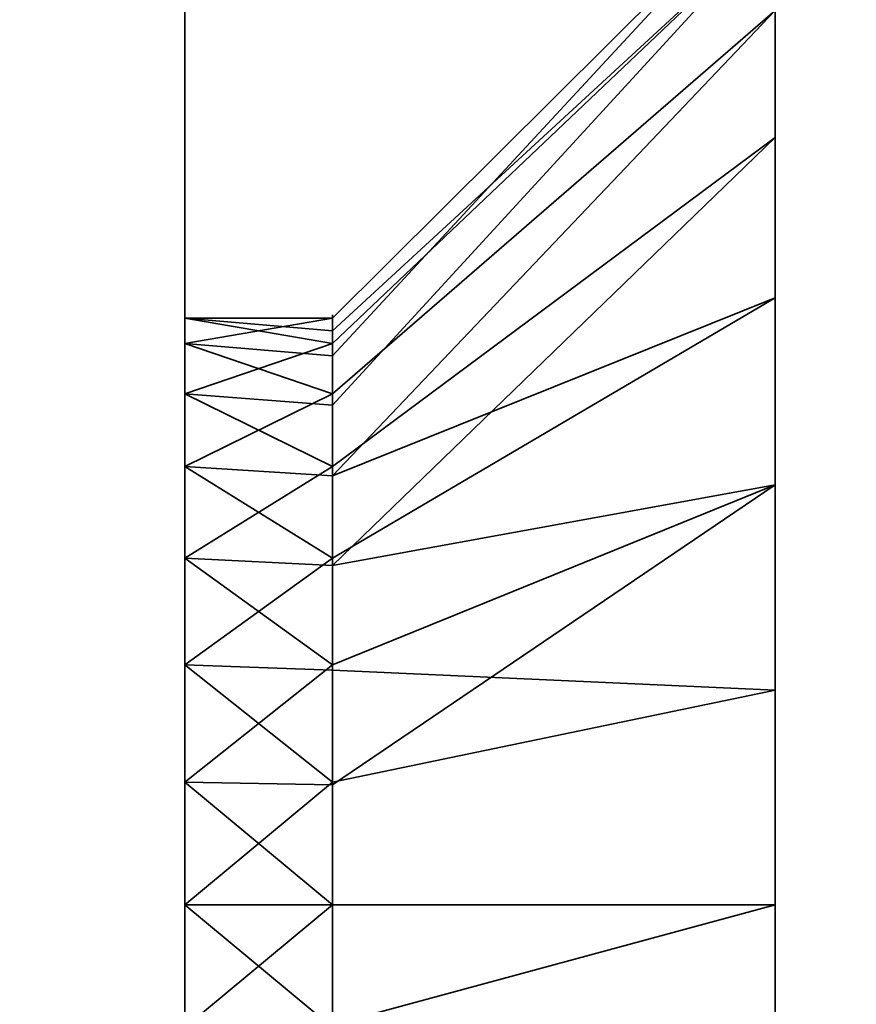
# Model space of a CAD drawing. Header units: millimetres. Extents: x -603 to 3703, y -120 to 249.
# Tile 594 of 656: x 1979.66 to 1983.91, y -37.01 to -32. Entities that reach past the tile are written whole.
import ezdxf

# ---------------------------------------------------------------- set-up
doc = ezdxf.new("R2010")
doc.units = ezdxf.units.MM
doc.layers.add('152', color=7, linetype='Continuous', true_color=0xffffff)

# ---------------------------------------------------------------- blocks, each defined once
blk = doc.blocks.new('UG_SURFACE_080')
at = {"layer": '152', "color": 252, "linetype": 'Continuous', "lineweight": 35}
for points in [[(1983.5, -29.5, 265), (1983.5, -49.5, 265), (1980.5, -49.5, 265), (1980.5, -31.5, 265)], [(1980.5, -31.5, 425), (1980.5, -49.5, 425), (1983.5, -49.5, 425), (1983.5, -29.5, 425)], [(1983.5, -36.5, 384.25), (1983.5, -35.4085, 384.1353), (1983.5, -29.5, 408.8321), (1983.5, -30.4015, 409.4871)], [(1983.5, -35.4085, 384.1353), (1983.5, -33.4141, 383.2473), (1983.5, -29.5, 408.8321)], [(1983.5, -29.5, 328), (1983.5, -34.3646, 374.2039), (1983.5, -36.5, 373.75)], [(1983.5, -29.5, 408.8321), (1983.5, -33.4141, 383.2473), (1983.5, -31.9534, 381.625)], [(1983.5, -36.5, 373.75), (1983.5, -38.6354, 374.2039), (1983.5, -49.5, 328), (1983.5, -29.5, 328)], [(1983.5, -31.507, 377.3777), (1983.5, -32.5985, 375.4871), (1983.5, -29.5, 328)], [(1983.5, -29.5859, 417.2473), (1983.5, -29.5, 417.2856), (1983.5, -29.5, 425), (1983.5, -49.5, 425)], [(1983.5, -32.5985, 375.4871), (1983.5, -34.3646, 374.2039), (1983.5, -29.5, 328)], [(1983.5, -29.5859, 281.2473), (1983.5, -29.5, 281.2856), (1983.5, -34.3646, 306.2039), (1983.5, -36.5, 305.75)], [(1983.5, -29.5, 328), (1983.5, -49.5, 328), (1983.5, -37.5915, 316.1353), (1983.5, -36.5, 316.25)], [(1983.5, -49.5, 265), (1983.5, -29.5, 265), (1983.5, -29.5, 272.8321), (1983.5, -30.4015, 273.4871)], [(1983.5, -36.5, 316.25), (1983.5, -35.4085, 316.1353), (1983.5, -29.5, 328)], [(1983.5, -29.5, 328), (1983.5, -33.4141, 315.2473), (1983.5, -31.9534, 313.625)], [(1983.5, -31.507, 309.3777), (1983.5, -32.5985, 307.4871), (1983.5, -29.5, 281.2856)], [(1983.5, -35.4085, 316.1353), (1983.5, -33.4141, 315.2473), (1983.5, -29.5, 328)], [(1983.5, -32.5985, 307.4871), (1983.5, -34.3646, 306.2039), (1983.5, -29.5, 281.2856)], [(1983.5, -49.5, 425), (1983.5, -31.0466, 415.625), (1983.5, -29.5859, 417.2473)], [(1983.5, -36.5, 305.75), (1983.5, -31.0466, 279.625), (1983.5, -29.5859, 281.2473)], [(1983.5, -30.4015, 409.4871), (1983.5, -37.5915, 384.1353), (1983.5, -36.5, 384.25)], [(1983.5, -49.5, 425), (1983.5, -39.5859, 383.2473), (1983.5, -30.4015, 409.4871), (1983.5, -31.493, 411.3777)], [(1983.5, -30.4015, 409.4871), (1983.5, -39.5859, 383.2473), (1983.5, -37.5915, 384.1353)], [(1983.5, -49.5, 265), (1983.5, -30.4015, 273.4871), (1983.5, -31.493, 275.3777)], [(1983.5, -49.5, 425), (1983.5, -31.7212, 413.5488), (1983.5, -31.0466, 415.625)], [(1983.5, -38.6354, 306.2039), (1983.5, -49.5, 265), (1983.5, -31.7212, 277.5488), (1983.5, -31.0466, 279.625)], [(1983.5, -36.5, 305.75), (1983.5, -38.6354, 306.2039), (1983.5, -31.0466, 279.625)], [(1983.5, -31.507, 309.3777), (1983.5, -31.2788, 311.5488), (1981.25, -33.5164, 311.3136), (1981.25, -33.5816, 310.6933)], [(1983.5, -31.2788, 311.5488), (1983.5, -31.9534, 313.625), (1981.25, -33.9019, 312.5), (1981.25, -33.7092, 311.9068)], [(1981.25, -33.7092, 311.9068), (1981.25, -33.5164, 311.3136), (1983.5, -31.2788, 311.5488)], [(1983.5, -31.507, 377.3777), (1983.5, -31.2788, 379.5488), (1981.25, -33.5164, 379.3136), (1981.25, -33.5816, 378.6933)], [(1983.5, -31.2788, 379.5488), (1983.5, -31.9534, 381.625), (1981.25, -33.9019, 380.5), (1981.25, -33.7092, 379.9068)], [(1981.25, -33.7092, 379.9068), (1981.25, -33.5164, 379.3136), (1983.5, -31.2788, 379.5488)], [(1980.5, -31.5, 328), (1980.5, -31.5, 265), (1980.5, -33.5164, 310.6864)], [(1980.5, -31.5, 265), (1980.5, -34.7366, 308.5729), (1980.5, -33.9019, 309.5)], [(1980.5, -31.5, 265), (1980.5, -49.5, 265), (1980.5, -37.1237, 308.0656), (1980.5, -35.8763, 308.0656)], [(1980.5, -31.5, 328), (1980.5, -33.6468, 311.9271), (1980.5, -34.2706, 313.0074)], [(1980.5, -33.9019, 309.5), (1980.5, -33.5164, 310.6864), (1980.5, -31.5, 265)], [(1980.5, -31.5, 328), (1980.5, -35.2798, 313.7406), (1980.5, -36.5, 314)], [(1980.5, -33.5164, 310.6864), (1980.5, -33.6468, 311.9271), (1980.5, -31.5, 328)], [(1980.5, -36.5, 314), (1980.5, -37.7202, 313.7406), (1980.5, -49.5, 328), (1980.5, -31.5, 328)], [(1980.5, -35.8763, 308.0656), (1980.5, -34.7366, 308.5729), (1980.5, -31.5, 265)], [(1980.5, -34.2706, 313.0074), (1980.5, -35.2798, 313.7406), (1980.5, -31.5, 328)], [(1980.5, -31.5, 425), (1980.5, -31.5, 328), (1980.5, -33.5164, 378.6864)], [(1980.5, -31.5, 328), (1980.5, -34.7366, 376.5729), (1980.5, -33.9019, 377.5)], [(1980.5, -31.5, 328), (1980.5, -49.5, 328), (1980.5, -37.1237, 376.0656), (1980.5, -35.8763, 376.0656)], [(1980.5, -31.5, 425), (1980.5, -33.6468, 379.927), (1980.5, -34.2706, 381.0074)], [(1980.5, -33.9019, 377.5), (1980.5, -33.5164, 378.6864), (1980.5, -31.5, 328)], [(1980.5, -31.5, 425), (1980.5, -35.2798, 381.7406), (1980.5, -36.5, 382)], [(1980.5, -33.5164, 378.6864), (1980.5, -33.6468, 379.927), (1980.5, -31.5, 425)], [(1980.5, -36.5, 382), (1980.5, -37.7202, 381.7406), (1980.5, -49.5, 425), (1980.5, -31.5, 425)], [(1980.5, -35.8763, 376.0656), (1980.5, -34.7366, 376.5729), (1980.5, -31.5, 328)], [(1980.5, -34.2706, 381.0074), (1980.5, -35.2798, 381.7406), (1980.5, -31.5, 425)], [(1983.5, -31.507, 309.3777), (1981.25, -33.6468, 310.073), (1981.25, -33.9587, 309.5328)], [(1981.25, -33.5816, 310.6933), (1981.25, -33.6468, 310.073), (1983.5, -31.507, 309.3777)], [(1981.25, -33.9587, 309.5328), (1981.25, -34.2706, 308.9926), (1983.5, -32.5985, 307.4871), (1983.5, -31.507, 309.3777)], [(1983.5, -31.507, 377.3777), (1981.25, -33.6468, 378.0729), (1981.25, -33.9587, 377.5328)], [(1981.25, -33.5816, 378.6933), (1981.25, -33.6468, 378.0729), (1983.5, -31.507, 377.3777)], [(1981.25, -33.9587, 377.5328), (1981.25, -34.2706, 376.9926), (1983.5, -32.5985, 375.4871), (1983.5, -31.507, 377.3777)], [(1983.5, -31.493, 411.3777), (1983.5, -31.7212, 413.5488), (1983.5, -49.5, 425)], [(1983.5, -31.493, 275.3777), (1983.5, -31.7212, 277.5488), (1983.5, -49.5, 265)], [(1981.25, -34.3193, 312.9635), (1981.25, -33.9019, 312.5), (1983.5, -31.9534, 313.625), (1983.5, -33.4141, 315.2473)], [(1981.25, -34.3193, 380.9635), (1981.25, -33.9019, 380.5), (1983.5, -31.9534, 381.625), (1983.5, -33.4141, 383.2473)], [(1983.5, -32.5985, 307.4871), (1981.25, -34.2706, 308.9926), (1981.25, -34.7752, 308.626)], [(1981.25, -34.7752, 308.626), (1981.25, -35.2798, 308.2594), (1983.5, -34.3646, 306.2039), (1983.5, -32.5985, 307.4871)], [(1983.5, -32.5985, 375.4871), (1981.25, -34.2706, 376.9926), (1981.25, -34.7752, 376.626)], [(1981.25, -34.7752, 376.626), (1981.25, -35.2798, 376.2594), (1983.5, -34.3646, 374.2039), (1983.5, -32.5985, 375.4871)], [(1983.5, -33.4141, 315.2473), (1981.25, -34.7366, 313.4271), (1981.25, -34.3193, 312.9635)], [(1981.25, -35.3065, 313.6807), (1981.25, -34.7366, 313.4271), (1983.5, -33.4141, 315.2473), (1983.5, -35.4085, 316.1353)], [(1983.5, -33.4141, 383.2473), (1981.25, -34.7366, 381.427), (1981.25, -34.3193, 380.9635)], [(1981.25, -35.3065, 381.6808), (1981.25, -34.7366, 381.427), (1983.5, -33.4141, 383.2473), (1983.5, -35.4085, 384.1353)], [(1980.5, -33.5164, 310.6864), (1980.5, -33.9019, 309.5), (1981.25, -33.6468, 310.073)], [(1980.5, -33.6468, 311.9271), (1980.5, -33.5164, 310.6864), (1981.25, -33.5164, 311.3136)], [(1980.5, -33.5164, 310.6864), (1981.25, -33.5816, 310.6933), (1981.25, -33.5164, 311.3136)], [(1981.25, -33.5164, 311.3136), (1981.25, -33.7092, 311.9068), (1980.5, -33.6468, 311.9271)], [(1981.25, -33.6468, 310.073), (1981.25, -33.5816, 310.6933), (1980.5, -33.5164, 310.6864)], [(1980.5, -33.5164, 378.6864), (1980.5, -33.9019, 377.5), (1981.25, -33.6468, 378.0729)], [(1980.5, -33.5164, 378.6864), (1981.25, -33.5816, 378.6933), (1981.25, -33.5164, 379.3136)], [(1981.25, -33.5164, 379.3136), (1980.5, -33.6468, 379.927), (1980.5, -33.5164, 378.6864)], [(1981.25, -33.5164, 379.3136), (1981.25, -33.7092, 379.9068), (1980.5, -33.6468, 379.927)], [(1981.25, -33.6468, 378.0729), (1981.25, -33.5816, 378.6933), (1980.5, -33.5164, 378.6864)], [(1980.5, -33.9019, 309.5), (1981.25, -33.9587, 309.5328), (1981.25, -33.6468, 310.073)], [(1980.5, -33.6468, 311.9271), (1981.25, -33.7092, 311.9068), (1981.25, -33.9019, 312.5)], [(1981.25, -33.9019, 312.5), (1980.5, -34.2706, 313.0074), (1980.5, -33.6468, 311.9271)], [(1980.5, -33.9019, 377.5), (1981.25, -33.9587, 377.5328), (1981.25, -33.6468, 378.0729)], [(1980.5, -34.2706, 381.0074), (1980.5, -33.6468, 379.927), (1981.25, -33.9019, 380.5)], [(1980.5, -33.6468, 379.927), (1981.25, -33.7092, 379.9068), (1981.25, -33.9019, 380.5)], [(1981.25, -34.2706, 308.9926), (1980.5, -33.9019, 309.5), (1980.5, -34.7366, 308.5729)], [(1981.25, -33.9019, 312.5), (1981.25, -34.3193, 312.9635), (1980.5, -34.2706, 313.0074)], [(1981.25, -34.2706, 308.9926), (1981.25, -33.9587, 309.5328), (1980.5, -33.9019, 309.5)], [(1981.25, -34.2706, 376.9926), (1980.5, -33.9019, 377.5), (1980.5, -34.7366, 376.5729)], [(1981.25, -33.9019, 380.5), (1981.25, -34.3193, 380.9635), (1980.5, -34.2706, 381.0074)], [(1981.25, -34.2706, 376.9926), (1981.25, -33.9587, 377.5328), (1980.5, -33.9019, 377.5)], [(1980.5, -34.7366, 308.5729), (1981.25, -34.7752, 308.626), (1981.25, -34.2706, 308.9926)], [(1980.5, -35.2798, 313.7406), (1980.5, -34.2706, 313.0074), (1981.25, -34.7366, 313.4271)], [(1980.5, -34.2706, 313.0074), (1981.25, -34.3193, 312.9635), (1981.25, -34.7366, 313.4271)], [(1980.5, -34.7366, 376.5729), (1981.25, -34.7752, 376.626), (1981.25, -34.2706, 376.9926)], [(1980.5, -35.2798, 381.7406), (1980.5, -34.2706, 381.0074), (1981.25, -34.7366, 381.427)], [(1980.5, -34.2706, 381.0074), (1981.25, -34.3193, 380.9635), (1981.25, -34.7366, 381.427)], [(1983.5, -34.3646, 306.2039), (1981.25, -35.2798, 308.2594), (1981.25, -35.8899, 308.1297)], [(1981.25, -35.8899, 308.1297), (1981.25, -36.5, 308), (1983.5, -36.5, 305.75), (1983.5, -34.3646, 306.2039)], [(1983.5, -34.3646, 374.2039), (1981.25, -35.2798, 376.2594), (1981.25, -35.8899, 376.1297)], [(1981.25, -35.8899, 376.1297), (1981.25, -36.5, 376), (1983.5, -36.5, 373.75), (1983.5, -34.3646, 374.2039)], [(1980.5, -34.7366, 308.5729), (1980.5, -35.8763, 308.0656), (1981.25, -35.2798, 308.2594)], [(1981.25, -34.7366, 313.4271), (1981.25, -35.3065, 313.6807), (1980.5, -35.2798, 313.7406)], [(1981.25, -35.2798, 308.2594), (1981.25, -34.7752, 308.626), (1980.5, -34.7366, 308.5729)], [(1980.5, -34.7366, 376.5729), (1980.5, -35.8763, 376.0656), (1981.25, -35.2798, 376.2594)], [(1981.25, -34.7366, 381.427), (1981.25, -35.3065, 381.6808), (1980.5, -35.2798, 381.7406)], [(1981.25, -35.2798, 376.2594), (1981.25, -34.7752, 376.626), (1980.5, -34.7366, 376.5729)], [(1980.5, -35.8763, 308.0656), (1981.25, -35.8899, 308.1297), (1981.25, -35.2798, 308.2594)], [(1980.5, -36.5, 314), (1980.5, -35.2798, 313.7406), (1981.25, -35.8763, 313.9344)], [(1980.5, -35.2798, 313.7406), (1981.25, -35.3065, 313.6807), (1981.25, -35.8763, 313.9344)], [(1980.5, -35.8763, 376.0656), (1981.25, -35.8899, 376.1297), (1981.25, -35.2798, 376.2594)], [(1980.5, -36.5, 382), (1980.5, -35.2798, 381.7406), (1981.25, -35.8763, 381.9344)], [(1980.5, -35.2798, 381.7406), (1981.25, -35.3065, 381.6808), (1981.25, -35.8763, 381.9344)], [(1983.5, -35.4085, 316.1353), (1981.25, -35.8763, 313.9344), (1981.25, -35.3065, 313.6807)], [(1983.5, -35.4085, 384.1353), (1981.25, -35.8763, 381.9344), (1981.25, -35.3065, 381.6808)], [(1981.25, -36.5, 314), (1981.25, -35.8763, 313.9344), (1983.5, -35.4085, 316.1353), (1983.5, -36.5, 316.25)], [(1981.25, -36.5, 382), (1981.25, -35.8763, 381.9344), (1983.5, -35.4085, 384.1353), (1983.5, -36.5, 384.25)], [(1980.5, -35.8763, 308.0656), (1980.5, -37.1237, 308.0656), (1981.25, -36.5, 308)], [(1981.25, -35.8763, 313.9344), (1981.25, -36.5, 314), (1980.5, -36.5, 314)], [(1981.25, -36.5, 308), (1981.25, -35.8899, 308.1297), (1980.5, -35.8763, 308.0656)], [(1980.5, -35.8763, 376.0656), (1980.5, -37.1237, 376.0656), (1981.25, -36.5, 376)], [(1981.25, -35.8763, 381.9344), (1981.25, -36.5, 382), (1980.5, -36.5, 382)], [(1981.25, -36.5, 376), (1981.25, -35.8899, 376.1297), (1980.5, -35.8763, 376.0656)], [(1980.5, -36.5, 314), (1981.25, -36.5, 314), (1981.25, -37.1237, 313.9344)], [(1981.25, -37.1237, 313.9344), (1980.5, -37.7202, 313.7406), (1980.5, -36.5, 314)], [(1980.5, -37.1237, 308.0656), (1981.25, -37.1101, 308.1297), (1981.25, -36.5, 308)], [(1980.5, -36.5, 382), (1981.25, -36.5, 382), (1981.25, -37.1237, 381.9344)], [(1981.25, -37.1237, 381.9344), (1980.5, -37.7202, 381.7406), (1980.5, -36.5, 382)], [(1980.5, -37.1237, 376.0656), (1981.25, -37.1101, 376.1297), (1981.25, -36.5, 376)], [(1983.5, -36.5, 316.25), (1983.5, -37.5915, 316.1353), (1981.25, -37.1237, 313.9344), (1981.25, -36.5, 314)], [(1983.5, -36.5, 305.75), (1981.25, -36.5, 308), (1981.25, -37.1101, 308.1297)], [(1981.25, -37.1101, 308.1297), (1981.25, -37.7202, 308.2594), (1983.5, -38.6354, 306.2039), (1983.5, -36.5, 305.75)], [(1983.5, -36.5, 384.25), (1983.5, -37.5915, 384.1353), (1981.25, -37.1237, 381.9344), (1981.25, -36.5, 382)], [(1983.5, -36.5, 373.75), (1981.25, -36.5, 376), (1981.25, -37.1101, 376.1297)], [(1981.25, -37.1101, 376.1297), (1981.25, -37.7202, 376.2594), (1983.5, -38.6354, 374.2039), (1983.5, -36.5, 373.75)]]:
    blk.add_3dface(points, dxfattribs=at)
blk = doc.blocks.new('UG_SURFACE_081')
at = {"layer": '152', "color": 252, "linetype": 'Continuous', "lineweight": 35}
for points in [[(1983.5, -29.5, 1700), (1983.5, -49.5, 1700), (1980.5, -49.5, 1700), (1980.5, -31.5, 1700)], [(1980.5, -31.5, 1860), (1980.5, -49.5, 1860), (1983.5, -49.5, 1860), (1983.5, -29.5, 1860)], [(1983.5, -36.5, 1819.25), (1983.5, -35.4085, 1819.1353), (1983.5, -29.5, 1843.8321), (1983.5, -30.4015, 1844.4871)], [(1983.5, -35.4085, 1819.1353), (1983.5, -33.4141, 1818.2473), (1983.5, -29.5, 1843.8321)], [(1983.5, -33.4141, 1818.2473), (1983.5, -31.9534, 1816.625), (1983.5, -29.5, 1843.8321)], [(1983.5, -49.5, 1763), (1983.5, -29.5, 1763), (1983.5, -36.5, 1808.75), (1983.5, -38.6354, 1809.2039)], [(1983.5, -29.5, 1763), (1983.5, -32.5985, 1810.487), (1983.5, -34.3646, 1809.2039)], [(1983.5, -34.3646, 1809.2039), (1983.5, -36.5, 1808.75), (1983.5, -29.5, 1763)], [(1983.5, -31.507, 1812.3777), (1983.5, -32.5985, 1810.487), (1983.5, -29.5, 1763)], [(1983.5, -29.5, 1763), (1983.5, -49.5, 1763), (1983.5, -37.5915, 1751.1352), (1983.5, -36.5, 1751.25)], [(1983.5, -36.5, 1751.25), (1983.5, -35.4085, 1751.1352), (1983.5, -29.5, 1763)], [(1983.5, -29.5, 1716.2856), (1983.5, -32.5985, 1742.4871), (1983.5, -34.3646, 1741.2039)], [(1983.5, -35.4085, 1751.1352), (1983.5, -33.4141, 1750.2474), (1983.5, -29.5, 1763)], [(1983.5, -33.4141, 1750.2474), (1983.5, -31.9534, 1748.625), (1983.5, -29.5, 1763)], [(1983.5, -34.3646, 1741.2039), (1983.5, -36.5, 1740.75), (1983.5, -29.5859, 1716.2473), (1983.5, -29.5, 1716.2856)], [(1983.5, -49.5, 1700), (1983.5, -29.5, 1700), (1983.5, -29.5, 1707.8321), (1983.5, -30.4015, 1708.487)], [(1983.5, -31.507, 1744.3776), (1983.5, -32.5985, 1742.4871), (1983.5, -29.5, 1716.2856)], [(1983.5, -29.5859, 1852.2474), (1983.5, -29.5, 1852.2856), (1983.5, -29.5, 1860), (1983.5, -49.5, 1860)], [(1983.5, -49.5, 1860), (1983.5, -31.0466, 1850.625), (1983.5, -29.5859, 1852.2474)], [(1983.5, -36.5, 1740.75), (1983.5, -31.0466, 1714.625), (1983.5, -29.5859, 1716.2473)], [(1983.5, -30.4015, 1844.4871), (1983.5, -37.5915, 1819.1353), (1983.5, -36.5, 1819.25)], [(1983.5, -30.4015, 1844.4871), (1983.5, -49.5, 1823), (1983.5, -39.5859, 1818.2473), (1983.5, -37.5915, 1819.1353)], [(1983.5, -49.5, 1823), (1983.5, -30.4015, 1844.4871), (1983.5, -31.493, 1846.3776)], [(1983.5, -49.5, 1700), (1983.5, -30.4015, 1708.487), (1983.5, -31.493, 1710.3777)], [(1983.5, -31.7212, 1848.5488), (1983.5, -31.0466, 1850.625), (1983.5, -49.5, 1860)], [(1983.5, -31.7212, 1712.5487), (1983.5, -31.0466, 1714.625), (1983.5, -36.5, 1740.75)], [(1983.5, -31.507, 1744.3776), (1983.5, -31.2788, 1746.5488), (1981.25, -33.5164, 1746.3136), (1981.25, -33.5816, 1745.6933)], [(1983.5, -31.2788, 1746.5488), (1983.5, -31.9534, 1748.625), (1981.25, -33.9019, 1747.4999), (1981.25, -33.7092, 1746.9068)], [(1981.25, -33.7092, 1746.9068), (1981.25, -33.5164, 1746.3136), (1983.5, -31.2788, 1746.5488)], [(1983.5, -31.507, 1812.3777), (1983.5, -31.2788, 1814.5487), (1981.25, -33.5164, 1814.3135), (1981.25, -33.5816, 1813.6933)], [(1983.5, -31.2788, 1814.5487), (1983.5, -31.9534, 1816.625), (1981.25, -33.9019, 1815.5), (1981.25, -33.7092, 1814.9068)], [(1981.25, -33.7092, 1814.9068), (1981.25, -33.5164, 1814.3135), (1983.5, -31.2788, 1814.5487)], [(1980.5, -31.5, 1700), (1980.5, -49.5, 1700), (1980.5, -37.1237, 1743.0656), (1980.5, -35.8763, 1743.0656)], [(1980.5, -31.5, 1763), (1980.5, -31.5, 1700), (1980.5, -33.5164, 1745.6864)], [(1980.5, -33.5164, 1745.6864), (1980.5, -33.6468, 1746.927), (1980.5, -31.5, 1763)], [(1980.5, -35.8763, 1743.0656), (1980.5, -34.7366, 1743.573), (1980.5, -31.5, 1700)], [(1980.5, -31.5, 1700), (1980.5, -33.9019, 1744.5), (1980.5, -33.5164, 1745.6864)], [(1980.5, -31.5, 1763), (1980.5, -35.2798, 1748.7407), (1980.5, -36.5, 1749)], [(1980.5, -33.6468, 1746.927), (1980.5, -34.2706, 1748.0074), (1980.5, -31.5, 1763)], [(1980.5, -36.5, 1749), (1980.5, -37.7202, 1748.7407), (1980.5, -49.5, 1763), (1980.5, -31.5, 1763)], [(1980.5, -34.7366, 1743.573), (1980.5, -33.9019, 1744.5), (1980.5, -31.5, 1700)], [(1980.5, -34.2706, 1748.0074), (1980.5, -35.2798, 1748.7407), (1980.5, -31.5, 1763)], [(1980.5, -31.5, 1763), (1980.5, -49.5, 1763), (1980.5, -37.1237, 1811.0656), (1980.5, -35.8763, 1811.0656)], [(1980.5, -31.5, 1860), (1980.5, -31.5, 1763), (1980.5, -33.5164, 1813.6864)], [(1980.5, -33.5164, 1813.6864), (1980.5, -33.6468, 1814.9271), (1980.5, -31.5, 1860)], [(1980.5, -35.8763, 1811.0656), (1980.5, -34.7366, 1811.5729), (1980.5, -31.5, 1763)], [(1980.5, -31.5, 1763), (1980.5, -33.9019, 1812.5), (1980.5, -33.5164, 1813.6864)], [(1980.5, -31.5, 1860), (1980.5, -35.2798, 1816.7406), (1980.5, -36.5, 1817)], [(1980.5, -33.6468, 1814.9271), (1980.5, -34.2706, 1816.0074), (1980.5, -31.5, 1860)], [(1980.5, -36.5, 1817), (1980.5, -37.7202, 1816.7406), (1980.5, -49.5, 1860), (1980.5, -31.5, 1860)], [(1980.5, -34.7366, 1811.5729), (1980.5, -33.9019, 1812.5), (1980.5, -31.5, 1763)], [(1980.5, -34.2706, 1816.0074), (1980.5, -35.2798, 1816.7406), (1980.5, -31.5, 1860)], [(1983.5, -31.507, 1744.3776), (1981.25, -33.6468, 1745.073), (1981.25, -33.9587, 1744.5328)], [(1981.25, -33.5816, 1745.6933), (1981.25, -33.6468, 1745.073), (1983.5, -31.507, 1744.3776)], [(1981.25, -33.9587, 1744.5328), (1981.25, -34.2706, 1743.9926), (1983.5, -32.5985, 1742.4871), (1983.5, -31.507, 1744.3776)], [(1983.5, -31.507, 1812.3777), (1981.25, -33.6468, 1813.0729), (1981.25, -33.9587, 1812.5328)], [(1981.25, -33.5816, 1813.6933), (1981.25, -33.6468, 1813.0729), (1983.5, -31.507, 1812.3777)], [(1981.25, -33.9587, 1812.5328), (1981.25, -34.2706, 1811.9926), (1983.5, -32.5985, 1810.487), (1983.5, -31.507, 1812.3777)], [(1983.5, -31.493, 1846.3776), (1983.5, -31.7212, 1848.5488), (1983.5, -49.5, 1860), (1983.5, -49.5, 1823)], [(1983.5, -36.5, 1740.75), (1983.5, -31.493, 1710.3777), (1983.5, -31.7212, 1712.5487)], [(1983.5, -31.493, 1710.3777), (1983.5, -36.5, 1740.75), (1983.5, -38.6354, 1741.2039), (1983.5, -49.5, 1700)], [(1983.5, -31.9534, 1748.625), (1983.5, -33.4141, 1750.2474), (1981.25, -34.7366, 1748.427), (1981.25, -34.3193, 1747.9635)], [(1981.25, -34.3193, 1747.9635), (1981.25, -33.9019, 1747.4999), (1983.5, -31.9534, 1748.625)], [(1983.5, -31.9534, 1816.625), (1983.5, -33.4141, 1818.2473), (1981.25, -34.7366, 1816.427), (1981.25, -34.3193, 1815.9635)], [(1981.25, -34.3193, 1815.9635), (1981.25, -33.9019, 1815.5), (1983.5, -31.9534, 1816.625)], [(1983.5, -34.3646, 1741.2039), (1983.5, -32.5985, 1742.4871), (1981.25, -34.2706, 1743.9926), (1981.25, -34.7752, 1743.626)], [(1983.5, -34.3646, 1809.2039), (1983.5, -32.5985, 1810.487), (1981.25, -34.2706, 1811.9926), (1981.25, -34.7752, 1811.626)], [(1981.25, -35.3065, 1748.6807), (1981.25, -34.7366, 1748.427), (1983.5, -33.4141, 1750.2474), (1983.5, -35.4085, 1751.1352)], [(1981.25, -35.3065, 1816.6808), (1981.25, -34.7366, 1816.427), (1983.5, -33.4141, 1818.2473), (1983.5, -35.4085, 1819.1353)], [(1980.5, -33.5164, 1745.6864), (1980.5, -33.9019, 1744.5), (1981.25, -33.6468, 1745.073)], [(1980.5, -33.5164, 1745.6864), (1981.25, -33.5816, 1745.6933), (1981.25, -33.5164, 1746.3136)], [(1981.25, -33.5164, 1746.3136), (1980.5, -33.6468, 1746.927), (1980.5, -33.5164, 1745.6864)], [(1981.25, -33.5164, 1746.3136), (1981.25, -33.7092, 1746.9068), (1980.5, -33.6468, 1746.927)], [(1981.25, -33.6468, 1745.073), (1981.25, -33.5816, 1745.6933), (1980.5, -33.5164, 1745.6864)], [(1980.5, -33.5164, 1813.6864), (1980.5, -33.9019, 1812.5), (1981.25, -33.6468, 1813.0729)], [(1980.5, -33.6468, 1814.9271), (1980.5, -33.5164, 1813.6864), (1981.25, -33.5164, 1814.3135)], [(1980.5, -33.5164, 1813.6864), (1981.25, -33.5816, 1813.6933), (1981.25, -33.5164, 1814.3135)], [(1981.25, -33.5164, 1814.3135), (1981.25, -33.7092, 1814.9068), (1980.5, -33.6468, 1814.9271)], [(1981.25, -33.6468, 1813.0729), (1981.25, -33.5816, 1813.6933), (1980.5, -33.5164, 1813.6864)], [(1980.5, -33.9019, 1744.5), (1981.25, -33.9587, 1744.5328), (1981.25, -33.6468, 1745.073)], [(1980.5, -34.2706, 1748.0074), (1980.5, -33.6468, 1746.927), (1981.25, -33.9019, 1747.4999)], [(1980.5, -33.6468, 1746.927), (1981.25, -33.7092, 1746.9068), (1981.25, -33.9019, 1747.4999)], [(1980.5, -33.9019, 1812.5), (1981.25, -33.9587, 1812.5328), (1981.25, -33.6468, 1813.0729)], [(1980.5, -33.6468, 1814.9271), (1981.25, -33.7092, 1814.9068), (1981.25, -33.9019, 1815.5)], [(1981.25, -33.9019, 1815.5), (1980.5, -34.2706, 1816.0074), (1980.5, -33.6468, 1814.9271)], [(1981.25, -34.2706, 1743.9926), (1980.5, -33.9019, 1744.5), (1980.5, -34.7366, 1743.573)], [(1981.25, -33.9019, 1747.4999), (1981.25, -34.3193, 1747.9635), (1980.5, -34.2706, 1748.0074)], [(1981.25, -34.2706, 1743.9926), (1981.25, -33.9587, 1744.5328), (1980.5, -33.9019, 1744.5)], [(1981.25, -34.2706, 1811.9926), (1980.5, -33.9019, 1812.5), (1980.5, -34.7366, 1811.5729)], [(1981.25, -33.9019, 1815.5), (1981.25, -34.3193, 1815.9635), (1980.5, -34.2706, 1816.0074)], [(1981.25, -34.2706, 1811.9926), (1981.25, -33.9587, 1812.5328), (1980.5, -33.9019, 1812.5)], [(1980.5, -34.7366, 1743.573), (1981.25, -34.7752, 1743.626), (1981.25, -34.2706, 1743.9926)], [(1980.5, -34.2706, 1748.0074), (1981.25, -34.3193, 1747.9635), (1981.25, -34.7366, 1748.427)], [(1981.25, -34.7366, 1748.427), (1980.5, -35.2798, 1748.7407), (1980.5, -34.2706, 1748.0074)], [(1980.5, -34.7366, 1811.5729), (1981.25, -34.7752, 1811.626), (1981.25, -34.2706, 1811.9926)], [(1980.5, -35.2798, 1816.7406), (1980.5, -34.2706, 1816.0074), (1981.25, -34.7366, 1816.427)], [(1980.5, -34.2706, 1816.0074), (1981.25, -34.3193, 1815.9635), (1981.25, -34.7366, 1816.427)], [(1983.5, -34.3646, 1741.2039), (1981.25, -35.2798, 1743.2593), (1981.25, -35.8899, 1743.1297)], [(1981.25, -34.7752, 1743.626), (1981.25, -35.2798, 1743.2593), (1983.5, -34.3646, 1741.2039)], [(1981.25, -35.8899, 1743.1297), (1981.25, -36.5, 1743), (1983.5, -36.5, 1740.75), (1983.5, -34.3646, 1741.2039)], [(1983.5, -34.3646, 1809.2039), (1981.25, -35.2798, 1811.2594), (1981.25, -35.8899, 1811.1297)], [(1981.25, -34.7752, 1811.626), (1981.25, -35.2798, 1811.2594), (1983.5, -34.3646, 1809.2039)], [(1981.25, -35.8899, 1811.1297), (1981.25, -36.5, 1811), (1983.5, -36.5, 1808.75), (1983.5, -34.3646, 1809.2039)], [(1981.25, -35.2798, 1743.2593), (1980.5, -34.7366, 1743.573), (1980.5, -35.8763, 1743.0656)], [(1981.25, -34.7366, 1748.427), (1981.25, -35.3065, 1748.6807), (1980.5, -35.2798, 1748.7407)], [(1981.25, -35.2798, 1743.2593), (1981.25, -34.7752, 1743.626), (1980.5, -34.7366, 1743.573)], [(1980.5, -34.7366, 1811.5729), (1980.5, -35.8763, 1811.0656), (1981.25, -35.2798, 1811.2594)], [(1981.25, -34.7366, 1816.427), (1981.25, -35.3065, 1816.6808), (1980.5, -35.2798, 1816.7406)], [(1981.25, -35.2798, 1811.2594), (1981.25, -34.7752, 1811.626), (1980.5, -34.7366, 1811.5729)], [(1980.5, -35.8763, 1743.0656), (1981.25, -35.8899, 1743.1297), (1981.25, -35.2798, 1743.2593)], [(1980.5, -36.5, 1749), (1980.5, -35.2798, 1748.7407), (1981.25, -35.8763, 1748.9344)], [(1980.5, -35.2798, 1748.7407), (1981.25, -35.3065, 1748.6807), (1981.25, -35.8763, 1748.9344)], [(1980.5, -35.8763, 1811.0656), (1981.25, -35.8899, 1811.1297), (1981.25, -35.2798, 1811.2594)], [(1980.5, -36.5, 1817), (1980.5, -35.2798, 1816.7406), (1981.25, -35.8763, 1816.9345)], [(1980.5, -35.2798, 1816.7406), (1981.25, -35.3065, 1816.6808), (1981.25, -35.8763, 1816.9345)], [(1983.5, -35.4085, 1751.1352), (1981.25, -35.8763, 1748.9344), (1981.25, -35.3065, 1748.6807)], [(1983.5, -35.4085, 1819.1353), (1981.25, -35.8763, 1816.9345), (1981.25, -35.3065, 1816.6808)], [(1981.25, -36.5, 1749), (1981.25, -35.8763, 1748.9344), (1983.5, -35.4085, 1751.1352), (1983.5, -36.5, 1751.25)], [(1981.25, -36.5, 1817), (1981.25, -35.8763, 1816.9345), (1983.5, -35.4085, 1819.1353), (1983.5, -36.5, 1819.25)], [(1980.5, -35.8763, 1743.0656), (1980.5, -37.1237, 1743.0656), (1981.25, -36.5, 1743)], [(1981.25, -35.8763, 1748.9344), (1981.25, -36.5, 1749), (1980.5, -36.5, 1749)], [(1981.25, -36.5, 1743), (1981.25, -35.8899, 1743.1297), (1980.5, -35.8763, 1743.0656)], [(1980.5, -35.8763, 1811.0656), (1980.5, -37.1237, 1811.0656), (1981.25, -36.5, 1811)], [(1981.25, -35.8763, 1816.9345), (1981.25, -36.5, 1817), (1980.5, -36.5, 1817)], [(1981.25, -36.5, 1811), (1981.25, -35.8899, 1811.1297), (1980.5, -35.8763, 1811.0656)], [(1980.5, -36.5, 1749), (1981.25, -36.5, 1749), (1981.25, -37.1237, 1748.9344)], [(1981.25, -37.1237, 1748.9344), (1980.5, -37.7202, 1748.7407), (1980.5, -36.5, 1749)], [(1980.5, -37.1237, 1743.0656), (1981.25, -37.1101, 1743.1297), (1981.25, -36.5, 1743)], [(1980.5, -36.5, 1817), (1981.25, -36.5, 1817), (1981.25, -37.1237, 1816.9345)], [(1981.25, -37.1237, 1816.9345), (1980.5, -37.7202, 1816.7406), (1980.5, -36.5, 1817)], [(1980.5, -37.1237, 1811.0656), (1981.25, -37.1101, 1811.1297), (1981.25, -36.5, 1811)], [(1983.5, -36.5, 1751.25), (1983.5, -37.5915, 1751.1352), (1981.25, -37.1237, 1748.9344), (1981.25, -36.5, 1749)], [(1983.5, -38.6354, 1741.2039), (1983.5, -36.5, 1740.75), (1981.25, -36.5, 1743), (1981.25, -37.1101, 1743.1297)], [(1983.5, -36.5, 1819.25), (1983.5, -37.5915, 1819.1353), (1981.25, -37.1237, 1816.9345), (1981.25, -36.5, 1817)], [(1983.5, -38.6354, 1809.2039), (1983.5, -36.5, 1808.75), (1981.25, -36.5, 1811), (1981.25, -37.1101, 1811.1297)]]:
    blk.add_3dface(points, dxfattribs=at)
blk = doc.blocks.new('UG_SURFACE_085')
at = {"layer": '152', "color": 43, "linetype": 'Continuous', "lineweight": 35}
for points in [[(1016, 0, 2017), (1016, -49, 2017), (1984, -49, 2017), (1984, 0, 2017)], [(1016, -47), (1016, -2), (1984, -2), (1984, -47)]]:
    blk.add_3dface(points, dxfattribs=at)
blk = doc.blocks.new('UG_SURFACE_154')
at = {"layer": '152', "color": 252, "linetype": 'Continuous', "lineweight": 35}
for points in [[(1011, -46.92, 2022.5), (1989, -46.92, 2022.5), (1989, 62.92, 2022.5), (1011, 62.92, 2022.5)], [(1012.5, -46.92, 2020.9999), (1012.5, 62.92, 2020.9999), (1987.5, 62.92, 2020.9999), (1987.5, -46.92, 2020.9999)], [(957.5, -30, 2076), (957.5, -46.92, 2076), (2042.5, -46.92, 2076), (2042.5, -30, 2076)], [(959, -30, 2074.5001), (2040.9999, -30, 2074.5001), (2040.9999, -46.92, 2074.5001), (959, -46.92, 2074.5001)]]:
    blk.add_3dface(points, dxfattribs=at)

msp = doc.modelspace()

# ---------------------------------------------------------------- linework, layer by layer
at = {"layer": '152', "color": 252, "linetype": 'Continuous', "lineweight": -3, "true_color": 0x939598}
for p, q in [((1980.5, -26.5, 265), (1980.5, -49.5, 265)), ((1980.5, -26.5, 425), (1980.5, -49.5, 425)), ((1980.5, -26.5, 1860), (1980.5, -49.5, 1860)), ((1980.5, -26.5, 1700), (1980.5, -49.5, 1700)), ((1983.5, -26.5, 265), (1983.5, -49.5, 265)), ((1983.5, -26.5, 425), (1983.5, -49.5, 425)), ((1983.5, -26.5, 1860), (1983.5, -49.5, 1860)), ((1983.5, -26.5, 1700), (1983.5, -49.5, 1700)), ((1983.5, -26.5, 265), (1983.5, -49.5, 265))]:
    msp.add_line(p, q, dxfattribs=at)
at = {"layer": '152', "color": 252, "linetype": 'Continuous', "lineweight": -3, "true_color": 0x939598, "extrusion": (-1, 0, 0)}
for centre, radius in [((36.5, 311, -1983.5), 5.25), ((36.5, 379, -1983.5), 5.25), ((36.5, 1746, -1983.5), 5.25), ((36.5, 1814, -1983.5), 5.25), ((36.5, 311, -1980.5), 3), ((36.5, 379, -1980.5), 3), ((36.5, 1746, -1980.5), 3), ((36.5, 1814, -1980.5), 3)]:
    msp.add_circle(centre, radius, dxfattribs=at)
at = {"layer": '152', "color": 252, "linetype": 'Continuous', "lineweight": -3, "true_color": 0x939598, "extrusion": (1, 0, 0)}
for centre in [(-36.5, 311, 1981.25), (-36.5, 379, 1981.25), (-36.5, 1814, 1981.25), (-36.5, 1746, 1981.25), (-36.5, 311, 1981.25)]:
    msp.add_circle(centre, 3, dxfattribs=at)

# ---------------------------------------------------------------- block references
at = {"layer": '152', "color": 252, "linetype": 'Continuous', "lineweight": -3, "true_color": 0x939598}
for name in ['UG_SURFACE_154', 'UG_SURFACE_085', 'UG_SURFACE_080', 'UG_SURFACE_081']:
    msp.add_blockref(name, (0, 0), dxfattribs=at)

doc.saveas('drawing.dxf')
